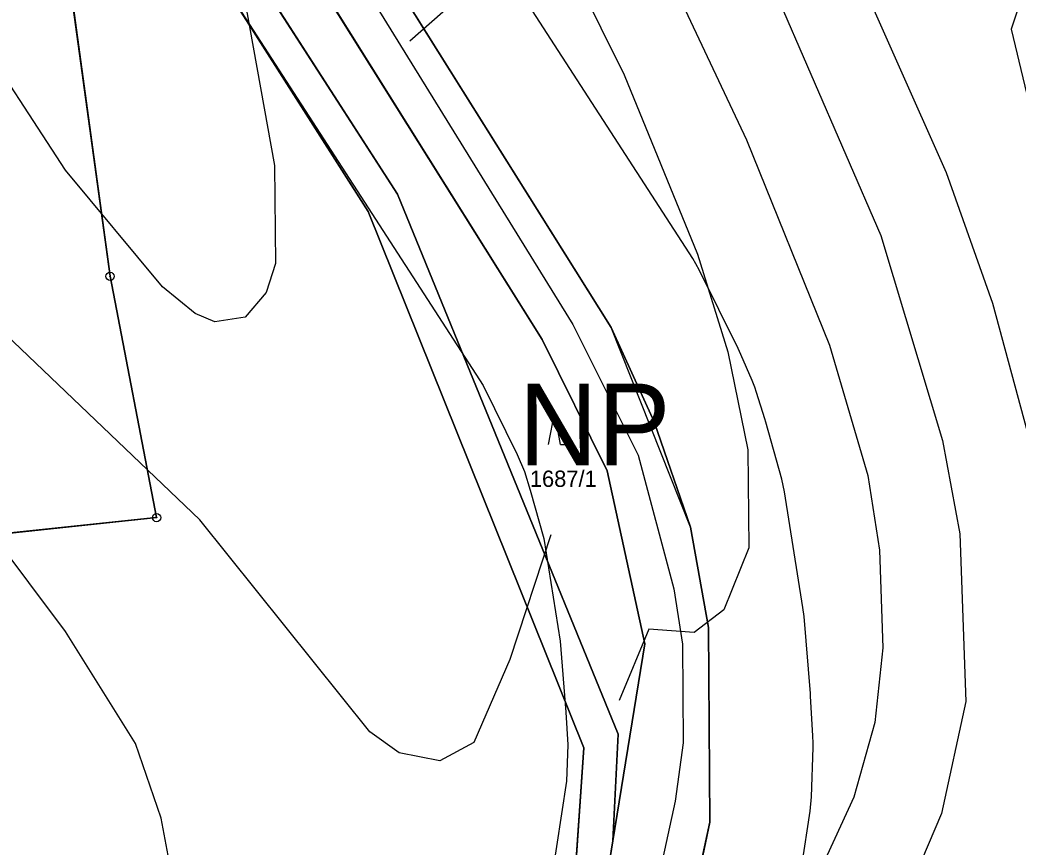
# Model space of a CAD drawing. Extents: x -706130 to -698555, y -971544 to -967260.
# Drawn here: x -704461.8 to -704339.7, y -970705.2 to -970603.9 of the extents above; entities that cross this region are included whole.
import ezdxf

# ---------------------------------------------------------------- set-up
doc = ezdxf.new("R2010")
doc.units = 0
for name, color, linetype in [('KN_Hranice_parcel', 7, 'Continuous'), ('KN_Parcelni cisla', 7, 'Continuous'), ('KN_Polygon parcely', 7, 'Continuous'), ('KN_POZEMKY_10_LESNI POZEMEK', 7, 'Continuous'), ('KN_POZEMKY_14_OSTATNI PLOCHA', 7, 'Continuous'), ('KN_VYUZITI_16_ostatni plocha_silnice', 7, 'Continuous'), ('KN_VYUZITI_17_ostatni plocha_ostatni komunikace', 7, 'Continuous'), ('KN_Značky bodu BP', 7, 'Continuous'), ('KN_Značky kultur', 7, 'Continuous'), ('Komunikace III třídy osy S', 7, 'Continuous'), ('OP silnic S', 7, 'Continuous'), ('Plochy doprava silniční - silnice III třídy S', 7, 'Continuous'), ('Plochy lesní všeobecné S', 7, 'Continuous'), ('Plochy přírodní - lesní S', 7, 'Continuous'), ('Plochy verejnych prostranstvi - komunikace ostatni S', 7, 'Continuous'), ('Regulační bloky v krajině S', 7, 'Continuous'), ('Regulační bloky zastavěné S', 7, 'Continuous'), ('Regulační kódy v krajině S', 7, 'Continuous'), ('Trasy cykloturistické N', 7, 'Continuous'), ('USES_BC_mistni S', 7, 'Continuous'), ('USES_ŠRAFY S', 7, 'Continuous'), ('VÝŠKOPIS_vrstevnice hlavní', 7, 'Continuous'), ('VÝŠKOPIS_vrstevnice zesílená', 7, 'Continuous')]:
    doc.layers.add(name, color=color, linetype=linetype)

msp = doc.modelspace()

# ---------------------------------------------------------------- linework, layer by layer
at = {"layer": 'KN_Hranice_parcel'}
for p, q in [((-704450.81, -970635.33), (-704459.85, -970569.07)), ((-704391.73, -970719.71), (-704389.28, -970704.44))]:
    msp.add_line(p, q, dxfattribs=at)
for points in [[(-704429.88, -970483.99), (-704437.86, -970500.93), (-704440.81, -970512.35), (-704444.18, -970537.3), (-704437.59, -970564.83), (-704389.48, -970641.61), (-704384.25, -970653.17), (-704379.8, -970666.04), (-704377.6, -970678.33), (-704377.41, -970702.19), (-704385.12, -970737.85), (-704395, -970781.85), (-704396.32, -970808.97), (-704393.81, -970830.29), (-704393.06, -970832.89)], [(-704389.28, -970704.44), (-704385.4, -970680.33), (-704390, -970659.17), (-704397.96, -970643.06), (-704440.4, -970575.2), (-704448.09, -970560.09)], [(-704456.72, -970565.07), (-704456.48, -970566.41), (-704435.23, -970594.85), (-704415.64, -970625.27), (-704388.64, -970691.38), (-704389.28, -970704.44)], [(-704459.85, -970569.07), (-704438.13, -970597.66), (-704419.24, -970627.4), (-704392.84, -970693.06), (-704394.53, -970717.38)], [(-704547.49, -970656.85), (-704526.85, -970635.92), (-704494.94, -970604.59), (-704476.1, -970648.13), (-704467.26, -970667.21), (-704445.12, -970664.88), (-704450.81, -970635.33)]]:
    msp.add_lwpolyline(points, dxfattribs=at)
at = {"layer": 'KN_Polygon parcely'}
for points in [[(-704392.51, -970404.97), (-704410.54, -970434.28), (-704420.1, -970449.92), (-704432.97, -970471.6), (-704446.53, -970498.08), (-704449.79, -970513.98), (-704452.04, -970539.51), (-704449.76, -970553.12), (-704449.12, -970558.06), (-704448.09, -970560.09), (-704440.4, -970575.2), (-704397.96, -970643.06), (-704390, -970659.17), (-704385.4, -970680.33), (-704389.28, -970704.44), (-704391.73, -970719.71)], [(-704391.73, -970719.71), (-704389.28, -970704.44), (-704388.64, -970691.38), (-704415.64, -970625.27), (-704435.23, -970594.85), (-704456.48, -970566.41), (-704456.72, -970565.07), (-704459.46, -970549.4), (-704460.37, -970544.21), (-704460.86, -970536.48), (-704457.12, -970498.24), (-704455.3, -970482.71), (-704437.52, -970458.16), (-704417.08, -970440.07), (-704416.33, -970439.4), (-704409.13, -970429.05), (-704396.57, -970408.3)], [(-704385.12, -970737.85), (-704377.41, -970702.19), (-704377.6, -970678.33), (-704379.8, -970666.04), (-704384.25, -970653.17), (-704389.48, -970641.61), (-704437.59, -970564.83), (-704444.18, -970537.3), (-704440.81, -970512.35), (-704437.86, -970500.93), (-704429.88, -970483.99), (-704424.96, -970475.5), (-704410.11, -970449.5), (-704399.6, -970431.05), (-704398.62, -970429.46), (-704397.28, -970427.29), (-704394.69, -970423.1), (-704386.46, -970409.76)], [(-704403.45, -970413.95), (-704417.91, -970426.34), (-704444.32, -970449.04), (-704445.53, -970451.26), (-704456.83, -970473.13), (-704462.33, -970484.51), (-704467.66, -970532.1), (-704464.83, -970542.91), (-704459.85, -970569.07), (-704438.13, -970597.66), (-704419.24, -970627.4), (-704392.84, -970693.06), (-704394.53, -970717.38)], [(-704338.27, -970419.08), (-704351.28, -970442.67), (-704352.57, -970444.4), (-704352.11, -970446.17), (-704347.68, -970463.22), (-704349.74, -970487.8), (-704373.16, -970465.99), (-704375.18, -970464.11), (-704380.05, -970468.36), (-704382.69, -970470.66), (-704386.37, -970466.71), (-704410.26, -970471.29), (-704429.88, -970483.99), (-704437.86, -970500.93), (-704440.81, -970512.35), (-704444.18, -970537.3), (-704437.59, -970564.83), (-704389.48, -970641.61), (-704384.25, -970653.17), (-704379.8, -970666.04), (-704377.6, -970678.33), (-704377.41, -970702.19), (-704385.12, -970737.85)], [(-704394.53, -970717.38), (-704392.84, -970693.06), (-704419.24, -970627.4), (-704438.13, -970597.66), (-704459.85, -970569.07), (-704450.81, -970635.33), (-704445.12, -970664.88), (-704467.26, -970667.21), (-704476.1, -970648.13), (-704494.94, -970604.59), (-704526.85, -970635.92), (-704547.49, -970656.85), (-704538.73, -970666.12), (-704533.32, -970689.88), (-704547.13, -970716.92)]]:
    msp.add_lwpolyline(points, dxfattribs=at)
for points in [[(-704450.81, -970635.33), (-704459.85, -970569.07), (-704464.83, -970542.91), (-704484.15, -970551.48), (-704467.6, -970581), (-704456.17, -970600.17), (-704484.24, -970603.59), (-704487.48, -970597), (-704510.32, -970550.54), (-704525.43, -970562.59), (-704561.73, -970641.77), (-704547.49, -970656.85), (-704526.85, -970635.92), (-704494.94, -970604.59), (-704476.1, -970648.13), (-704467.26, -970667.21), (-704445.12, -970664.88)], [(-704448.09, -970560.09), (-704456.72, -970565.07), (-704456.48, -970566.41), (-704435.23, -970594.85), (-704415.64, -970625.27), (-704388.64, -970691.38), (-704389.28, -970704.44), (-704385.4, -970680.33), (-704390, -970659.17), (-704397.96, -970643.06), (-704440.4, -970575.2)]]:
    msp.add_lwpolyline(points, close=True, dxfattribs=at)
at = {"layer": 'KN_POZEMKY_10_LESNI POZEMEK'}
for p, q in [((-704389.48, -970641.61), (-704437.59, -970564.83)), ((-704459.85, -970569.07), (-704450.81, -970635.33)), ((-704450.81, -970635.33), (-704459.85, -970569.07)), ((-704440.4, -970575.2), (-704397.96, -970643.06)), ((-704415.64, -970625.27), (-704435.23, -970594.85)), ((-704438.13, -970597.66), (-704419.24, -970627.4)), ((-704388.64, -970691.38), (-704415.64, -970625.27)), ((-704419.24, -970627.4), (-704392.84, -970693.06)), ((-704450.81, -970635.33), (-704445.12, -970664.88)), ((-704445.12, -970664.88), (-704450.81, -970635.33)), ((-704384.25, -970653.17), (-704389.48, -970641.61)), ((-704397.96, -970643.06), (-704390, -970659.17)), ((-704379.8, -970666.04), (-704384.25, -970653.17)), ((-704390, -970659.17), (-704385.4, -970680.33)), ((-704445.12, -970664.88), (-704467.26, -970667.21)), ((-704467.26, -970667.21), (-704445.12, -970664.88)), ((-704377.6, -970678.33), (-704379.8, -970666.04)), ((-704377.41, -970702.19), (-704377.6, -970678.33)), ((-704385.4, -970680.33), (-704389.28, -970704.44)), ((-704389.28, -970704.44), (-704388.64, -970691.38)), ((-704392.84, -970693.06), (-704394.53, -970717.38)), ((-704385.12, -970737.85), (-704377.41, -970702.19))]:
    msp.add_line(p, q, dxfattribs=at)
at = {"layer": 'KN_POZEMKY_14_OSTATNI PLOCHA'}
for p, q in [((-704437.59, -970564.83), (-704389.48, -970641.61)), ((-704397.96, -970643.06), (-704440.4, -970575.2)), ((-704435.23, -970594.85), (-704415.64, -970625.27)), ((-704419.24, -970627.4), (-704438.13, -970597.66)), ((-704415.64, -970625.27), (-704388.64, -970691.38)), ((-704392.84, -970693.06), (-704419.24, -970627.4)), ((-704389.48, -970641.61), (-704384.25, -970653.17)), ((-704390, -970659.17), (-704397.96, -970643.06)), ((-704384.25, -970653.17), (-704379.8, -970666.04)), ((-704385.4, -970680.33), (-704390, -970659.17)), ((-704379.8, -970666.04), (-704377.6, -970678.33)), ((-704377.6, -970678.33), (-704377.41, -970702.19)), ((-704389.28, -970704.44), (-704385.4, -970680.33)), ((-704388.64, -970691.38), (-704389.28, -970704.44)), ((-704394.53, -970717.38), (-704392.84, -970693.06)), ((-704377.41, -970702.19), (-704385.12, -970737.85)), ((-704391.73, -970719.71), (-704389.28, -970704.44)), ((-704389.28, -970704.44), (-704391.73, -970719.71))]:
    msp.add_line(p, q, dxfattribs=at)
at = {"layer": 'KN_VYUZITI_16_ostatni plocha_silnice'}
for p, q in [((-704437.59, -970564.83), (-704389.48, -970641.61)), ((-704397.96, -970643.06), (-704440.4, -970575.2)), ((-704389.48, -970641.61), (-704384.25, -970653.17)), ((-704390, -970659.17), (-704397.96, -970643.06)), ((-704384.25, -970653.17), (-704379.8, -970666.04)), ((-704385.4, -970680.33), (-704390, -970659.17)), ((-704379.8, -970666.04), (-704377.6, -970678.33)), ((-704377.6, -970678.33), (-704377.41, -970702.19)), ((-704389.28, -970704.44), (-704385.4, -970680.33)), ((-704377.41, -970702.19), (-704385.12, -970737.85)), ((-704391.73, -970719.71), (-704389.28, -970704.44))]:
    msp.add_line(p, q, dxfattribs=at)
at = {"layer": 'KN_VYUZITI_17_ostatni plocha_ostatni komunikace'}
for p, q in [((-704435.23, -970594.85), (-704415.64, -970625.27)), ((-704419.24, -970627.4), (-704438.13, -970597.66)), ((-704415.64, -970625.27), (-704388.64, -970691.38)), ((-704392.84, -970693.06), (-704419.24, -970627.4)), ((-704388.64, -970691.38), (-704389.28, -970704.44)), ((-704394.53, -970717.38), (-704392.84, -970693.06)), ((-704389.28, -970704.44), (-704391.73, -970719.71))]:
    msp.add_line(p, q, dxfattribs=at)
at = {"layer": 'KN_Značky bodu BP'}
for centre, radius in [((-704450.81, -970635.33), 0.5), ((-704450.81, -970635.33), 0.0303), ((-704445.12, -970664.88), 0.5), ((-704445.12, -970664.88), 0.0303)]:
    msp.add_circle(centre, radius, dxfattribs=at)
at = {"layer": 'KN_Značky kultur'}
for p, q in [((-704396.44, -970651.93), (-704397.19, -970655.93)), ((-704395.69, -970655.93), (-704396.44, -970651.93)), ((-704395.69, -970655.93), (-704394.69, -970655.93))]:
    msp.add_line(p, q, dxfattribs=at)
at = {"layer": 'Komunikace III třídy osy S'}
msp.add_lwpolyline([(-704437.56, -970570.95), (-704394.19, -970641.22), (-704386.19, -970657.24), (-704381.83, -970673.6), (-704380.76, -970680.39), (-704380.69, -970692.47), (-704381.65, -970699.6), (-704384.78, -970713.86)], dxfattribs=at)
at = {"layer": 'OP silnic S'}
for points in [[(-704367.21, -970714.21), (-704365.16, -970700.81), (-704365, -970699.06), (-704364.79, -970693.03), (-704364.78, -970692.51), (-704364.81, -970691.62), (-704365.1, -970686.76), (-704365.12, -970686.41), (-704365.9, -970676.99), (-704366.03, -970675.88), (-704368.28, -970661.74), (-704368.63, -970660.16), (-704370.58, -970653.2), (-704370.7, -970652.8), (-704371.7, -970649.58), (-704371.93, -970648.9), (-704372.24, -970648.09), (-704373.62, -970644.9), (-704373.95, -970644.18), (-704378.68, -970634.64), (-704379.13, -970633.79), (-704379.52, -970633.15), (-704424.72, -970563.19)], [(-704450.16, -970579.09), (-704405.18, -970648.71), (-704401.02, -970657.14), (-704400.11, -970659.24), (-704399.41, -970661.5), (-704397.75, -970667.42), (-704395.75, -970680.02), (-704395.03, -970688.72), (-704394.8, -970692.7), (-704394.95, -970697.14), (-704396.79, -970709.16)]]:
    msp.add_lwpolyline(points, dxfattribs=at)
at = {"layer": 'Plochy doprava silniční - silnice III třídy S'}
for p, q in [((-704389.48, -970641.61), (-704437.59, -970564.83)), ((-704440.4, -970575.2), (-704397.96, -970643.06)), ((-704384.25, -970653.17), (-704389.48, -970641.61)), ((-704397.96, -970643.06), (-704390, -970659.17)), ((-704379.8, -970666.04), (-704384.25, -970653.17)), ((-704390, -970659.17), (-704385.4, -970680.33)), ((-704377.6, -970678.33), (-704379.8, -970666.04)), ((-704377.41, -970702.19), (-704377.6, -970678.33)), ((-704385.4, -970680.33), (-704389.28, -970704.44)), ((-704385.12, -970737.85), (-704377.41, -970702.19)), ((-704389.28, -970704.44), (-704391.73, -970719.71))]:
    msp.add_line(p, q, dxfattribs=at)
at = {"layer": 'Plochy lesní všeobecné S'}
for p, q in [((-704437.59, -970564.83), (-704389.48, -970641.61)), ((-704389.48, -970641.61), (-704384.25, -970653.17)), ((-704384.25, -970653.17), (-704379.8, -970666.04)), ((-704379.8, -970666.04), (-704377.6, -970678.33)), ((-704377.6, -970678.33), (-704377.41, -970702.19)), ((-704377.41, -970702.19), (-704385.12, -970737.85))]:
    msp.add_line(p, q, dxfattribs=at)
at = {"layer": 'Plochy přírodní - lesní S'}
for p, q in [((-704459.85, -970569.07), (-704450.81, -970635.33)), ((-704459.85, -970569.07), (-704450.81, -970635.33)), ((-704397.96, -970643.06), (-704440.4, -970575.2)), ((-704435.23, -970594.85), (-704415.64, -970625.27)), ((-704419.24, -970627.4), (-704438.13, -970597.66)), ((-704415.64, -970625.27), (-704388.64, -970691.38)), ((-704392.84, -970693.06), (-704419.24, -970627.4)), ((-704450.81, -970635.33), (-704445.12, -970664.88)), ((-704450.81, -970635.33), (-704445.12, -970664.88)), ((-704390, -970659.17), (-704397.96, -970643.06)), ((-704385.4, -970680.33), (-704390, -970659.17)), ((-704445.12, -970664.88), (-704467.26, -970667.21)), ((-704445.12, -970664.88), (-704467.26, -970667.21)), ((-704389.28, -970704.44), (-704385.4, -970680.33)), ((-704388.64, -970691.38), (-704389.28, -970704.44)), ((-704394.53, -970717.38), (-704392.84, -970693.06))]:
    msp.add_line(p, q, dxfattribs=at)
at = {"layer": 'Plochy verejnych prostranstvi - komunikace ostatni S'}
for p, q in [((-704392.84, -970693.06), (-704394.53, -970717.38)), ((-704391.73, -970719.71), (-704389.28, -970704.44))]:
    msp.add_line(p, q, dxfattribs=at)
for points in [[(-704459.85, -970569.07), (-704438.13, -970597.66), (-704419.24, -970627.4), (-704392.84, -970693.06)], [(-704389.28, -970704.44), (-704388.64, -970691.38), (-704415.64, -970625.27), (-704435.23, -970594.85)]]:
    msp.add_lwpolyline(points, dxfattribs=at)
at = {"layer": 'Regulační bloky v krajině S'}
for p, q in [((-704437.59, -970564.83), (-704389.48, -970641.61)), ((-704397.96, -970643.06), (-704440.4, -970575.2)), ((-704435.23, -970594.85), (-704415.64, -970625.27)), ((-704419.24, -970627.4), (-704438.13, -970597.66)), ((-704415.64, -970625.27), (-704388.64, -970691.38)), ((-704392.84, -970693.06), (-704419.24, -970627.4)), ((-704389.48, -970641.61), (-704384.25, -970653.17)), ((-704390, -970659.17), (-704397.96, -970643.06)), ((-704384.25, -970653.17), (-704379.8, -970666.04)), ((-704385.4, -970680.33), (-704390, -970659.17)), ((-704379.8, -970666.04), (-704377.6, -970678.33)), ((-704377.6, -970678.33), (-704377.41, -970702.19)), ((-704389.28, -970704.44), (-704385.4, -970680.33)), ((-704388.64, -970691.38), (-704389.28, -970704.44)), ((-704394.53, -970717.38), (-704392.84, -970693.06)), ((-704377.41, -970702.19), (-704385.12, -970737.85))]:
    msp.add_line(p, q, dxfattribs=at)
at = {"layer": 'Regulační bloky zastavěné S'}
for p, q in [((-704389.48, -970641.61), (-704437.59, -970564.83)), ((-704440.4, -970575.2), (-704397.96, -970643.06)), ((-704384.25, -970653.17), (-704389.48, -970641.61)), ((-704397.96, -970643.06), (-704390, -970659.17)), ((-704379.8, -970666.04), (-704384.25, -970653.17)), ((-704390, -970659.17), (-704385.4, -970680.33)), ((-704377.6, -970678.33), (-704379.8, -970666.04)), ((-704377.41, -970702.19), (-704377.6, -970678.33)), ((-704385.4, -970680.33), (-704389.28, -970704.44)), ((-704392.84, -970693.06), (-704394.53, -970717.38)), ((-704385.12, -970737.85), (-704377.41, -970702.19)), ((-704389.28, -970704.44), (-704391.73, -970719.71)), ((-704391.73, -970719.71), (-704389.28, -970704.44))]:
    msp.add_line(p, q, dxfattribs=at)
for points in [[(-704459.85, -970569.07), (-704438.13, -970597.66), (-704419.24, -970627.4), (-704392.84, -970693.06)], [(-704389.28, -970704.44), (-704388.64, -970691.38), (-704415.64, -970625.27), (-704435.23, -970594.85)]]:
    msp.add_lwpolyline(points, dxfattribs=at)
at = {"layer": 'Trasy cykloturistické N'}
msp.add_lwpolyline([(-704385.12, -970737.85), (-704377.41, -970702.19), (-704377.6, -970678.33), (-704379.8, -970666.04), (-704389.48, -970641.61), (-704437.59, -970564.83), (-704444.18, -970537.3), (-704440.81, -970512.35), (-704437.86, -970500.93), (-704429.88, -970483.99), (-704424.96, -970475.5), (-704410.11, -970449.5), (-704410.11, -970449.5), (-704398.62, -970429.46), (-704397.28, -970427.29), (-704386.46, -970409.76)], dxfattribs=at)
at = {"layer": 'USES_BC_mistni S'}
msp.add_lwpolyline([(-704391.73, -970719.71), (-704389.28, -970704.44), (-704385.4, -970680.33), (-704390, -970659.17), (-704397.96, -970643.06), (-704440.4, -970575.2)], dxfattribs=at)
at = {"layer": 'USES_ŠRAFY S'}
msp.add_lwpolyline([(-704391.73, -970719.71), (-704389.28, -970704.44), (-704385.4, -970680.33), (-704390, -970659.17), (-704397.96, -970643.06), (-704440.4, -970575.2)], dxfattribs=at)
at = {"layer": 'VÝŠKOPIS_vrstevnice hlavní'}
for points in [[(-704259.51, -970394.07), (-704290.47, -970442.01), (-704319.86, -970482.1), (-704333.84, -970497.22), (-704342.4, -970502.79), (-704368.93, -970512.21), (-704383.34, -970519.77), (-704391.19, -970525.62), (-704398.47, -970533.61), (-704402.75, -970540.45), (-704405.89, -970549.59), (-704407.03, -970556.43), (-704406.88, -970565.56), (-704405.74, -970571.84), (-704402.18, -970581.83), (-704387.91, -970610.65), (-704378.92, -970632.62), (-704375.21, -970644.6), (-704372.79, -970656.59), (-704372.64, -970668.57), (-704375.71, -970676.18), (-704379.34, -970678.96), (-704384.89, -970678.53), (-704388.52, -970687.29)], [(-704232.83, -970417.76), (-704259.36, -970442.87), (-704285.33, -970472.83), (-704302.45, -970495.66), (-704314.29, -970513.92), (-704322.57, -970529.9), (-704326.99, -970536.89), (-704332.55, -970542.31), (-704337.55, -970544.45), (-704362.66, -970545.73), (-704370.36, -970548.44), (-704376.07, -970554.44), (-704379.78, -970561.28), (-704381.63, -970570.99), (-704380.49, -970577.83), (-704378.21, -970584.68), (-704369.36, -970600.66), (-704356.52, -970630.34), (-704348.96, -970655.45), (-704346.82, -970666.86), (-704346.11, -970687.41), (-704349.1, -970701.1), (-704357.81, -970721.65)], [(-704338.4, -970519.91), (-704343.54, -970521.62), (-704364.08, -970525.19), (-704371.5, -970528.04), (-704377.78, -970531.89), (-704381.63, -970535.18), (-704388.77, -970543.31), (-704392.48, -970552.44), (-704393.9, -970559.29), (-704393.9, -970568.42), (-704392.62, -970575.27), (-704389.05, -970584.4), (-704372.93, -970618.64), (-704362.8, -970643.75), (-704358.09, -970659.73), (-704356.66, -970668.86), (-704356.24, -970680.84), (-704357.23, -970689.97), (-704359.8, -970699.1), (-704374.5, -970731.06)], [(-704436.76, -970574.3), (-704434.56, -970600.23), (-704430.71, -970621.78), (-704430.57, -970633.76), (-704431.71, -970637.33), (-704434.28, -970640.32), (-704437.99, -970640.89), (-704440.41, -970639.9), (-704444.41, -970636.61), (-704456.25, -970622.35), (-704468.09, -970604.23), (-704476.22, -970586.97), (-704484.5, -970566.42), (-704492.06, -970552.72), (-704500.76, -970541.02), (-704506.47, -970536.17), (-704518.45, -970529.47), (-704534.43, -970524.47), (-704546.42, -970522.34), (-704564.11, -970521.05), (-704582.08, -970522.05)], [(-704443.69, -970706.24), (-704444.55, -970701.67), (-704447.69, -970692.54), (-704456.25, -970678.84), (-704487.35, -970637.33), (-704503.05, -970613.79), (-704510.75, -970600.95), (-704523.87, -970582.4), (-704528.58, -970576.69), (-704534.58, -970571.41), (-704540.14, -970567.56), (-704548.41, -970563.42), (-704555.55, -970561.57), (-704569.82, -970561)], [(-704325.56, -970566.99), (-704344.97, -970567.28), (-704356.09, -970569.42), (-704359.23, -970572.41), (-704361.52, -970576.98), (-704363.23, -970585.11), (-704360.66, -970595.24), (-704348.53, -970622.63), (-704342.83, -970638.61), (-704336.69, -970661.44)]]:
    msp.add_lwpolyline(points, dxfattribs=at)
at = {"layer": 'VÝŠKOPIS_vrstevnice zesílená'}
for points in [[(-704232.39, -970347.11), (-704252.41, -970354.57), (-704265.49, -970364.44), (-704273.2, -970373.53), (-704280.62, -970388.51), (-704295.74, -970425.6), (-704304.45, -970443.15), (-704312.15, -970454.57), (-704320.71, -970465.12), (-704330.27, -970474.54), (-704341.4, -970483.96), (-704360.09, -970494.37), (-704381.49, -970503.36), (-704391.33, -970508.5), (-704404.46, -970518.2), (-704407.74, -970522.05), (-704413.02, -970531.18), (-704415.87, -970537.6), (-704419.01, -970551.01), (-704418.58, -970562.43), (-704417.16, -970572.7), (-704410.74, -970593.24), (-704408.74, -970601.8), (-704414.15, -970606.55)], [(-704396.9, -970667), (-704401.89, -970682.27), (-704406.31, -970692.4), (-704410.45, -970694.68), (-704415.45, -970693.68), (-704419.01, -970691.11), (-704439.84, -970665.15), (-704464.52, -970641.61), (-704473.51, -970629.77), (-704481.64, -970615.93), (-704501.33, -970577.83), (-704505.04, -970571.84), (-704513.89, -970560), (-704519.31, -970554.29), (-704525.02, -970549.58), (-704531.01, -970546.02), (-704542.42, -970541.6), (-704559.54, -970537.89), (-704570.96, -970537.03)], [(-704336.26, -970592.1), (-704340.54, -970605.08), (-704336.98, -970620.06)]]:
    msp.add_lwpolyline(points, dxfattribs=at)

# ---------------------------------------------------------------- texts
at = {"layer": 'KN_Parcelni cisla'}
msp.add_text('1687/1', height=2, dxfattribs=at).set_placement((-704399.45, -970661.12))
at = {"layer": 'Regulační kódy v krajině S'}
msp.add_text('NP', height=10, dxfattribs=at).set_placement((-704400.82, -970658.47))

doc.saveas('drawing.dxf')
